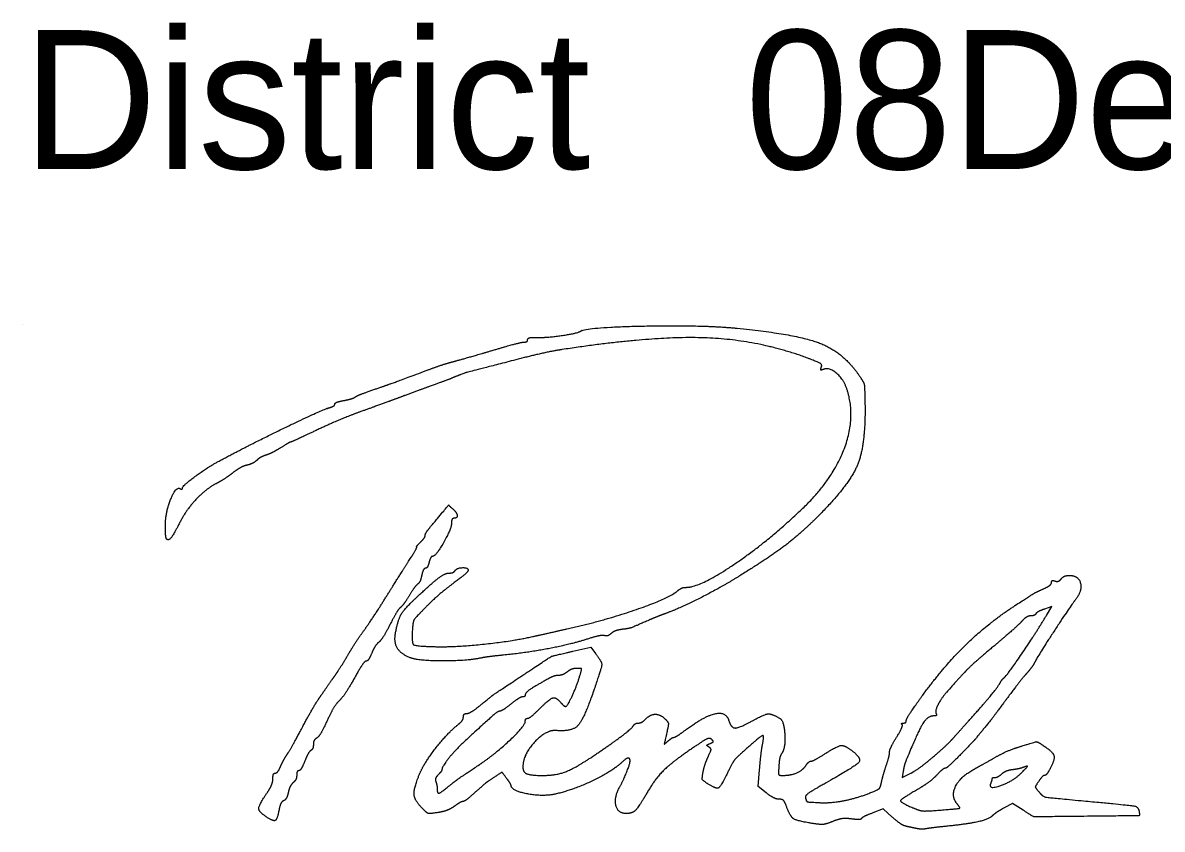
# Model space of a CAD drawing. Extents: x 44.2 to 78.2, y 4.5 to 26.5.
# Drawn here: x 69.585 to 70.733, y 6.404 to 7.217 of the extents above; entities that cross this region are included whole.
import ezdxf

# ---------------------------------------------------------------- set-up
doc = ezdxf.new("R2010")
doc.units = 0
for name, color, linetype in [('Default', 7, 'Continuous'), ('SH_Data', 7, 'Continuous'), ('SH_Text', 7, 'Continuous')]:
    doc.layers.add(name, color=color, linetype=linetype)

msp = doc.modelspace()

# ---------------------------------------------------------------- linework, layer by layer
at = {"layer": 'Default'}
for points in [[(70.6165, 6.6199), (70.6219, 6.6288), (70.6146, 6.6263)], [(70.1392, 6.5838), (70.1572, 6.5878), (70.1619, 6.5816)], [(70.3341, 6.4409), (70.3258, 6.4473), (70.3273, 6.4643)], [(70.4722, 6.4629), (70.4711, 6.4565), (70.4798, 6.4609)], [(70.4611, 6.4166), (70.4519, 6.4249), (70.4414, 6.4208)], [(70.593, 6.4236), (70.5823, 6.4304), (70.5739, 6.4259)]]:
    msp.add_lwpolyline(points, dxfattribs=at)
for points in [[(70.1026, 6.9001), (70.1122, 6.8998), (70.1432, 6.9042), (70.1466, 6.9063)], [(70.1466, 6.9063), (70.1534, 6.9105), (70.2704, 6.9128), (70.3048, 6.9094)], [(70.3048, 6.9094), (70.3641, 6.9036), (70.4116, 6.8853), (70.4274, 6.8622)], [(70.0569, 6.8867), (70.073, 6.8915), (70.0878, 6.8954), (70.0899, 6.8954)], [(70.0899, 6.8954), (70.0919, 6.8954), (70.0936, 6.8965), (70.0936, 6.8979)], [(70.0936, 6.8979), (70.0936, 6.8993), (70.0977, 6.9003), (70.1026, 6.9001)], [(70.3773, 6.8787), (70.3268, 6.8977), (70.2188, 6.9017), (70.1284, 6.8879)], [(70.018, 6.8756), (70.0233, 6.877), (70.0408, 6.882), (70.0569, 6.8867)], [(70.1284, 6.8879), (70.1192, 6.8865), (70.0992, 6.8821), (70.084, 6.8782)], [(69.994, 6.8677), (70.0019, 6.8707), (70.0127, 6.8742), (70.018, 6.8756)], [(70.084, 6.8782), (70.033, 6.865), (70.0287, 6.8638), (70.018, 6.8594)], [(70.3896, 6.87), (70.3906, 6.8726), (70.3871, 6.875), (70.3773, 6.8787)], [(70.392, 6.868), (70.3894, 6.867), (70.3887, 6.8676), (70.3896, 6.87)], [(70.4154, 6.8481), (70.4122, 6.8578), (70.3977, 6.8702), (70.392, 6.868)], [(69.9376, 6.8472), (69.9523, 6.8523), (69.9588, 6.8546), (69.994, 6.8677)], [(70.018, 6.8594), (70.0154, 6.8583), (70.0051, 6.8545), (69.9952, 6.8509)], [(70.4274, 6.8622), (70.4324, 6.855), (70.4333, 6.8507), (70.4336, 6.8328)], [(69.9196, 6.84), (69.9209, 6.841), (69.929, 6.8442), (69.9376, 6.8472)], [(69.9952, 6.8509), (69.9853, 6.8473), (69.9702, 6.8417), (69.9616, 6.8385)], [(70.3699, 6.7269), (70.4009, 6.7563), (70.4247, 6.8198), (70.4154, 6.8481)], [(69.8992, 6.8329), (69.8992, 6.834), (69.9033, 6.8356), (69.9082, 6.8365)], [(69.9082, 6.8365), (69.9132, 6.8375), (69.9183, 6.839), (69.9196, 6.84)], [(69.9616, 6.8385), (69.953, 6.8353), (69.9368, 6.8294), (69.9256, 6.8254)], [(69.7816, 6.775), (69.8118, 6.7912), (69.8854, 6.8269), (69.8938, 6.8293)], [(69.9256, 6.8254), (69.9144, 6.8214), (69.894, 6.8128), (69.8804, 6.8064)], [(69.8938, 6.8293), (69.8968, 6.8302), (69.8992, 6.8318), (69.8992, 6.8329)], [(70.4336, 6.8328), (70.4343, 6.792), (70.4182, 6.7523), (70.3888, 6.7224)], [(69.8804, 6.8064), (69.8667, 6.7999), (69.8551, 6.7946), (69.8545, 6.7946)], [(69.8446, 6.7889), (69.8396, 6.7858), (69.833, 6.7825), (69.8297, 6.7814)], [(69.8545, 6.7946), (69.854, 6.7946), (69.8495, 6.792), (69.8446, 6.7889)], [(69.8206, 6.7763), (69.8188, 6.7745), (69.8144, 6.7723), (69.8108, 6.7714)], [(69.8297, 6.7814), (69.8265, 6.7804), (69.8224, 6.7781), (69.8206, 6.7763)], [(69.7456, 6.7484), (69.7456, 6.7505), (69.771, 6.7693), (69.7816, 6.775)], [(69.8108, 6.7714), (69.8073, 6.7706), (69.8006, 6.7669), (69.796, 6.7634)], [(69.7801, 6.753), (69.7697, 6.7477), (69.7498, 6.7268), (69.7436, 6.7147)], [(69.796, 6.7634), (69.7914, 6.7598), (69.7842, 6.7551), (69.7801, 6.753)], [(69.7284, 6.7105), (69.7285, 6.7237), (69.7392, 6.7503), (69.7433, 6.7477)], [(69.7433, 6.7477), (69.7446, 6.7469), (69.7456, 6.7472), (69.7456, 6.7484)], [(69.9958, 6.7094), (70.0144, 6.7316), (70.0137, 6.731), (70.0177, 6.7276)], [(70.0177, 6.7276), (70.022, 6.7241), (70.023, 6.7178), (70.0192, 6.7178)], [(70.2532, 6.6482), (70.2673, 6.6482), (70.3354, 6.6941), (70.3699, 6.7269)], [(70.3888, 6.7224), (70.3702, 6.7035), (70.3378, 6.6786), (70.3073, 6.6598)], [(69.7298, 6.6968), (69.729, 6.6976), (69.7284, 6.7038), (69.7284, 6.7105)], [(69.7436, 6.7147), (69.737, 6.7018), (69.7317, 6.6949), (69.7298, 6.6968)], [(69.9904, 6.7008), (69.9904, 6.702), (69.9928, 6.7059), (69.9958, 6.7094)], [(70.0168, 6.7127), (70.0168, 6.7072), (70.0009, 6.6794), (69.9977, 6.6794)], [(70.0192, 6.7178), (70.0179, 6.7178), (70.0168, 6.7155), (70.0168, 6.7127)], [(69.9856, 6.6938), (69.9883, 6.6964), (69.9904, 6.6996), (69.9904, 6.7008)], [(69.9729, 6.6733), (69.9784, 6.6819), (69.9824, 6.689), (69.9819, 6.689)], [(69.9819, 6.689), (69.9813, 6.689), (69.983, 6.6912), (69.9856, 6.6938)], [(69.9508, 6.6383), (69.9574, 6.649), (69.9673, 6.6647), (69.9729, 6.6733)], [(69.9942, 6.6734), (69.9934, 6.6701), (69.9917, 6.6674), (69.9906, 6.6674)], [(69.9977, 6.6794), (69.9966, 6.6794), (69.9951, 6.6767), (69.9942, 6.6734)], [(69.982, 6.6384), (69.9977, 6.6531), (70.0105, 6.6626), (70.0144, 6.6626)], [(69.9906, 6.6674), (69.9894, 6.6674), (69.9877, 6.6642), (69.9868, 6.6602)], [(70.0144, 6.6626), (70.0169, 6.6626), (70.0196, 6.6637), (70.0204, 6.665)], [(70.0336, 6.6654), (70.0336, 6.6642), (70.0269, 6.6583), (70.0186, 6.6522)], [(70.0204, 6.665), (70.0222, 6.6679), (70.0336, 6.6682), (70.0336, 6.6654)], [(69.9829, 6.6516), (69.9817, 6.6508), (69.9778, 6.6457), (69.9745, 6.6402)], [(69.9868, 6.6602), (69.986, 6.6563), (69.9842, 6.6524), (69.9829, 6.6516)], [(70.0186, 6.6522), (70.0104, 6.6461), (69.9979, 6.6353), (69.9908, 6.6281)], [(70.3073, 6.6598), (70.2882, 6.6479), (70.2469, 6.627), (70.2328, 6.6219)], [(70.6138, 6.6468), (70.6181, 6.6488), (70.6216, 6.6516), (70.6216, 6.6531)], [(70.6216, 6.6531), (70.6216, 6.6547), (70.6232, 6.6553), (70.625, 6.6546)], [(70.625, 6.6546), (70.6269, 6.6539), (70.6298, 6.6548), (70.6313, 6.6567)], [(70.6313, 6.6567), (70.6329, 6.6586), (70.6366, 6.6602), (70.6395, 6.6602)], [(70.6395, 6.6602), (70.649, 6.6602), (70.6527, 6.6441), (70.6453, 6.6352)], [(69.9291, 6.6054), (69.9344, 6.6129), (69.9442, 6.6277), (69.9508, 6.6383)], [(69.9607, 6.6038), (69.9634, 6.6168), (69.9696, 6.6268), (69.982, 6.6384)], [(69.9745, 6.6402), (69.9711, 6.6347), (69.9669, 6.6291), (69.9653, 6.6278)], [(70.1332, 6.6063), (70.1701, 6.6145), (70.2364, 6.6373), (70.245, 6.6449)], [(70.245, 6.6449), (70.2471, 6.6467), (70.2508, 6.6482), (70.2532, 6.6482)], [(70.5848, 6.6298), (70.6038, 6.6421), (70.6056, 6.6431), (70.6138, 6.6468)], [(69.9653, 6.6278), (69.9636, 6.6264), (69.959, 6.6188), (69.9549, 6.6108)], [(69.9908, 6.6281), (69.9801, 6.6172), (69.9779, 6.6135), (69.9774, 6.6053)], [(70.4902, 6.5373), (70.5125, 6.5681), (70.5575, 6.6121), (70.5848, 6.6298)], [(70.6453, 6.6352), (70.6412, 6.6301), (70.6083, 6.5797), (70.6052, 6.5735)], [(70.2172, 6.6157), (70.2001, 6.6082), (70.1952, 6.6065), (70.1886, 6.6058)], [(70.2328, 6.6219), (70.2282, 6.6202), (70.2212, 6.6174), (70.2172, 6.6157)], [(70.5737, 6.557), (70.5765, 6.5589), (70.6048, 6.6004), (70.6165, 6.6199)], [(70.6005, 6.6194), (70.5984, 6.6194), (70.5944, 6.617), (70.5917, 6.614)], [(70.6059, 6.6216), (70.6051, 6.6204), (70.6027, 6.6194), (70.6005, 6.6194)], [(70.6146, 6.6263), (70.6105, 6.6249), (70.6066, 6.6227), (70.6059, 6.6216)], [(69.9123, 6.5798), (69.9162, 6.5864), (69.9237, 6.5979), (69.9291, 6.6054)], [(69.9549, 6.6108), (69.9509, 6.6028), (69.9458, 6.5948), (69.9437, 6.593)], [(69.976, 6.577), (69.9656, 6.5809), (69.9585, 6.5933), (69.9607, 6.6038)], [(69.9774, 6.6053), (69.9766, 6.5918), (69.9806, 6.5889), (70.0012, 6.5884)], [(70.0996, 6.5988), (70.1075, 6.6005), (70.1227, 6.6039), (70.1332, 6.6063)], [(70.1886, 6.6058), (70.1847, 6.6053), (70.1799, 6.6035), (70.1778, 6.6017)], [(70.5917, 6.614), (70.589, 6.611), (70.5766, 6.6), (70.564, 6.5894)], [(69.9437, 6.593), (69.9415, 6.5912), (69.9382, 6.5862), (69.9364, 6.5818)], [(70.0012, 6.5884), (70.0205, 6.5879), (70.0783, 6.594), (70.0996, 6.5988)], [(70.153, 6.5958), (70.1365, 6.5905), (70.0915, 6.582), (70.0677, 6.5797)], [(70.171, 6.5995), (70.1693, 6.6001), (70.1612, 6.5984), (70.153, 6.5958)], [(70.1778, 6.6017), (70.1757, 6.5999), (70.1727, 6.5989), (70.171, 6.5995)], [(69.9364, 6.5818), (69.9346, 6.5774), (69.932, 6.5738), (69.9307, 6.5738)], [(70.0852, 6.5573), (70.1169, 6.5784), (70.1183, 6.579), (70.1392, 6.5838)], [(70.1619, 6.5816), (70.1685, 6.5729), (70.1683, 6.568), (70.1606, 6.5454)], [(70.564, 6.5894), (70.5444, 6.5729), (70.5327, 6.5615), (70.516, 6.5426)], [(69.8993, 6.5591), (69.9026, 6.5639), (69.9085, 6.5732), (69.9123, 6.5798)], [(69.9307, 6.5738), (69.9294, 6.5738), (69.924, 6.5659), (69.9187, 6.5562)], [(70.0473, 6.5771), (70.0335, 6.574), (69.984, 6.574), (69.976, 6.577)], [(70.0677, 6.5797), (70.0593, 6.5789), (70.0501, 6.5777), (70.0473, 6.5771)], [(70.6052, 6.5735), (70.6034, 6.5701), (70.5995, 6.5646), (70.5965, 6.5614)], [(69.8858, 6.5399), (69.8899, 6.5458), (69.8959, 6.5544), (69.8993, 6.5591)], [(70.1246, 6.5594), (70.1224, 6.5594), (70.118, 6.558), (70.1149, 6.5563)], [(70.1334, 6.5629), (70.1308, 6.561), (70.1269, 6.5594), (70.1246, 6.5594)], [(70.1319, 6.5282), (70.1337, 6.5282), (70.1434, 6.5493), (70.1465, 6.56)], [(70.1432, 6.5665), (70.1404, 6.5665), (70.1359, 6.5649), (70.1334, 6.5629)], [(70.1465, 6.56), (70.1482, 6.5658), (70.1478, 6.5666), (70.1432, 6.5665)], [(70.5965, 6.5614), (70.5935, 6.5582), (70.5846, 6.5468), (70.5767, 6.5362)], [(69.9187, 6.5562), (69.9133, 6.5466), (69.9066, 6.5366), (69.9038, 6.534)], [(70.046, 6.5294), (70.0597, 6.5405), (70.0577, 6.5391), (70.0852, 6.5573)], [(70.1149, 6.5563), (70.1005, 6.5483), (70.0912, 6.5419), (70.0912, 6.54)], [(70.5385, 6.514), (70.5539, 6.5312), (70.5674, 6.5475), (70.5698, 6.5518)], [(70.5698, 6.5518), (70.571, 6.554), (70.5728, 6.5563), (70.5737, 6.557)], [(69.8669, 6.5078), (69.8732, 6.5197), (69.8817, 6.5341), (69.8858, 6.5399)], [(70.0886, 6.5378), (70.0871, 6.5378), (70.0818, 6.5346), (70.0768, 6.5306)], [(70.0912, 6.54), (70.0912, 6.5388), (70.09, 6.5378), (70.0886, 6.5378)], [(70.1056, 6.5258), (70.1157, 6.5359), (70.1223, 6.5377), (70.1272, 6.5318)], [(70.1606, 6.5454), (70.1504, 6.5155), (70.1384, 6.5025), (70.1224, 6.5038)], [(70.4752, 6.514), (70.4752, 6.5154), (70.482, 6.5259), (70.4902, 6.5373)], [(70.516, 6.5426), (70.5102, 6.536), (70.5039, 6.5231), (70.5053, 6.5208)], [(70.5767, 6.5362), (70.5688, 6.5255), (70.5612, 6.5153), (70.5597, 6.5135)], [(69.9038, 6.534), (69.901, 6.5315), (69.8954, 6.5224), (69.8915, 6.5138)], [(70.0657, 6.5234), (70.0638, 6.5234), (70.0553, 6.5161), (70.03, 6.4929)], [(70.0322, 6.521), (70.034, 6.521), (70.0403, 6.5248), (70.046, 6.5294)], [(70.0768, 6.5306), (70.0718, 6.5266), (70.0668, 6.5234), (70.0657, 6.5234)], [(70.0936, 6.5162), (70.0949, 6.5162), (70.1003, 6.5205), (70.1056, 6.5258)], [(70.1272, 6.5318), (70.1289, 6.5298), (70.1309, 6.5282), (70.1319, 6.5282)], [(69.8915, 6.5138), (69.8876, 6.5052), (69.8828, 6.4973), (69.881, 6.4963)], [(70.0234, 6.5098), (70.0264, 6.5122), (70.0288, 6.5157), (70.0288, 6.5176)], [(70.0288, 6.5176), (70.0288, 6.5194), (70.0303, 6.521), (70.0322, 6.521)], [(70.0451, 6.4696), (70.0607, 6.48), (70.0912, 6.5088), (70.0912, 6.5131)], [(70.0912, 6.5131), (70.0912, 6.5148), (70.0923, 6.5162), (70.0936, 6.5162)], [(70.2052, 6.5114), (70.207, 6.5114), (70.2102, 6.5131), (70.2124, 6.5153)], [(70.2124, 6.5153), (70.2173, 6.5203), (70.2273, 6.5203), (70.2323, 6.5154)], [(70.2323, 6.5154), (70.2354, 6.5122), (70.2356, 6.5097), (70.2336, 6.5006)], [(70.2504, 6.5027), (70.2706, 6.5179), (70.2933, 6.5235), (70.2963, 6.514)], [(70.2963, 6.514), (70.2987, 6.5065), (70.3068, 6.5063), (70.3201, 6.5137)], [(70.3201, 6.5137), (70.3321, 6.5203), (70.3393, 6.521), (70.3475, 6.5164)], [(70.3475, 6.5164), (70.3519, 6.514), (70.3536, 6.486), (70.3497, 6.4808)], [(70.4724, 6.5114), (70.474, 6.5114), (70.4752, 6.5125), (70.4752, 6.514)], [(70.5031, 6.5186), (70.4968, 6.5186), (70.4872, 6.5034), (70.4752, 6.4742)], [(70.5053, 6.5208), (70.5061, 6.5196), (70.5051, 6.5186), (70.5031, 6.5186)], [(70.5229, 6.4966), (70.526, 6.5001), (70.5331, 6.508), (70.5385, 6.514)], [(70.5597, 6.5135), (70.5464, 6.4971), (70.5419, 6.4919), (70.53, 6.4797)], [(69.8514, 6.4802), (69.8536, 6.4835), (69.8606, 6.4959), (69.8669, 6.5078)], [(69.9853, 6.4615), (69.9898, 6.472), (70.013, 6.5014), (70.0234, 6.5098)], [(70.1224, 6.5038), (70.112, 6.5047), (70.0888, 6.4793), (70.0888, 6.4671)], [(70.1572, 6.4765), (70.1758, 6.4889), (70.1982, 6.5056), (70.1999, 6.5083)], [(70.1999, 6.5083), (70.201, 6.51), (70.2033, 6.5114), (70.2052, 6.5114)], [(70.2336, 6.5006), (70.2312, 6.4903), (70.2313, 6.4899), (70.2351, 6.4933)], [(70.241, 6.497), (70.2419, 6.497), (70.2462, 6.4996), (70.2504, 6.5027)], [(70.4654, 6.4971), (70.4693, 6.5034), (70.4718, 6.5092), (70.471, 6.51)], [(70.471, 6.51), (70.4703, 6.5107), (70.4709, 6.5114), (70.4724, 6.5114)], [(69.8776, 6.4898), (69.8776, 6.4873), (69.8765, 6.4846), (69.8751, 6.4837)], [(69.881, 6.4963), (69.8791, 6.4952), (69.8776, 6.4923), (69.8776, 6.4898)], [(70.03, 6.4929), (70.0209, 6.4845), (70.0072, 6.4674), (70.0072, 6.4644)], [(70.2351, 6.4933), (70.2374, 6.4953), (70.24, 6.497), (70.241, 6.497)], [(70.2791, 6.4949), (70.2772, 6.4967), (70.2713, 6.494), (70.2589, 6.4855)], [(70.2762, 6.4873), (70.274, 6.4886), (70.2743, 6.4895), (70.2774, 6.4907)], [(70.2774, 6.4907), (70.2804, 6.4919), (70.2809, 6.4931), (70.2791, 6.4949)], [(70.3202, 6.4909), (70.3042, 6.4768), (70.3005, 6.4724), (70.295, 6.4611)], [(70.3302, 6.4892), (70.3321, 6.4986), (70.3295, 6.4991), (70.3202, 6.4909)], [(70.3273, 6.4643), (70.3281, 6.4737), (70.3294, 6.4849), (70.3302, 6.4892)], [(70.4584, 6.4823), (70.4584, 6.4842), (70.4616, 6.4908), (70.4654, 6.4971)], [(70.5028, 6.4777), (70.5107, 6.4845), (70.5198, 6.493), (70.5229, 6.4966)], [(70.5921, 6.4884), (70.6062, 6.4926), (70.6073, 6.4927), (70.6132, 6.4888)], [(69.8445, 6.4676), (69.8461, 6.4712), (69.8492, 6.4769), (69.8514, 6.4802)], [(69.8751, 6.4837), (69.8737, 6.4829), (69.8709, 6.478), (69.8689, 6.4728)], [(70.2589, 6.4855), (70.2391, 6.472), (70.2219, 6.455), (70.2136, 6.4406)], [(70.2704, 6.4618), (70.2712, 6.466), (70.2735, 6.473), (70.2755, 6.4774)], [(70.2755, 6.4774), (70.2784, 6.4837), (70.2785, 6.4858), (70.2762, 6.4873)], [(70.3497, 6.4808), (70.3484, 6.4791), (70.3471, 6.4735), (70.3468, 6.4682)], [(70.3793, 6.473), (70.3805, 6.473), (70.3866, 6.4762), (70.3928, 6.4802)], [(70.421, 6.4832), (70.4307, 6.4756), (70.4239, 6.4676), (70.3923, 6.4499)], [(70.3928, 6.4802), (70.4058, 6.4884), (70.4133, 6.4892), (70.421, 6.4832)], [(70.4549, 6.4682), (70.4569, 6.4741), (70.4584, 6.4805), (70.4584, 6.4823)], [(70.4798, 6.4609), (70.4845, 6.4633), (70.4949, 6.4709), (70.5028, 6.4777)], [(70.53, 6.4797), (70.5225, 6.4721), (70.5155, 6.4658), (70.5144, 6.4658)], [(70.5628, 6.4757), (70.5707, 6.4803), (70.5839, 6.486), (70.5921, 6.4884)], [(70.6132, 6.4888), (70.6228, 6.4825), (70.6252, 6.4751), (70.6206, 6.4661)], [(69.8393, 6.461), (69.8406, 6.461), (69.843, 6.464), (69.8445, 6.4676)], [(69.8689, 6.4728), (69.8668, 6.4676), (69.8641, 6.4634), (69.863, 6.4634)], [(70.0136, 6.4473), (70.0212, 6.4534), (70.0264, 6.4571), (70.0451, 6.4696)], [(70.0888, 6.4671), (70.0888, 6.4619), (70.0966, 6.4586), (70.1088, 6.4586)], [(70.1088, 6.4586), (70.1218, 6.4586), (70.1409, 6.4657), (70.1572, 6.4765)], [(70.1892, 6.4724), (70.1796, 6.4632), (70.1409, 6.4444), (70.1224, 6.44)], [(70.1862, 6.4466), (70.1904, 6.4543), (70.1968, 6.4705), (70.1968, 6.4733)], [(70.1968, 6.4733), (70.1968, 6.4763), (70.1929, 6.4759), (70.1892, 6.4724)], [(70.3468, 6.4682), (70.3463, 6.4606), (70.3469, 6.4586), (70.3501, 6.4586)], [(70.3501, 6.4586), (70.3584, 6.4586), (70.3704, 6.4634), (70.3737, 6.4681)], [(70.3737, 6.4681), (70.3755, 6.4708), (70.3781, 6.473), (70.3793, 6.473)], [(70.4501, 6.4511), (70.4508, 6.4546), (70.453, 6.4623), (70.4549, 6.4682)], [(70.4752, 6.4742), (70.4741, 6.4716), (70.4727, 6.4665), (70.4722, 6.4629)], [(70.5433, 6.4647), (70.5461, 6.4663), (70.5549, 6.4712), (70.5628, 6.4757)], [(70.594, 6.467), (70.5914, 6.466), (70.5861, 6.4648), (70.5822, 6.4643)], [(70.5916, 6.4615), (70.5971, 6.4671), (70.5977, 6.4684), (70.594, 6.467)], [(70.6206, 6.4661), (70.6184, 6.462), (70.6158, 6.4586), (70.6146, 6.4586)], [(69.831, 6.4411), (69.8342, 6.4458), (69.8368, 6.4522), (69.8368, 6.4553)], [(69.8368, 6.4553), (69.8368, 6.4584), (69.8379, 6.461), (69.8393, 6.461)], [(69.8608, 6.4589), (69.8608, 6.4564), (69.8593, 6.4531), (69.8574, 6.4515)], [(69.863, 6.4634), (69.8618, 6.4634), (69.8608, 6.4614), (69.8608, 6.4589)], [(69.987, 6.4258), (69.9794, 6.4334), (69.9788, 6.4462), (69.9853, 6.4615)], [(70.0035, 6.4593), (70.0014, 6.4573), (70.0003, 6.454), (70.0011, 6.4521)], [(70.0072, 6.4644), (70.0072, 6.4637), (70.0055, 6.4614), (70.0035, 6.4593)], [(70.0609, 6.4574), (70.0527, 6.452), (70.0502, 6.45), (70.0389, 6.44)], [(70.0722, 6.456), (70.0678, 6.4618), (70.0677, 6.4618), (70.0609, 6.4574)], [(70.0768, 6.4487), (70.0767, 6.4495), (70.0747, 6.4528), (70.0722, 6.456)], [(70.275, 6.4503), (70.27, 6.4535), (70.2693, 6.4555), (70.2704, 6.4618)], [(70.295, 6.4611), (70.2883, 6.4473), (70.2835, 6.4447), (70.275, 6.4503)], [(70.5058, 6.4588), (70.5022, 6.455), (70.4941, 6.4489), (70.4878, 6.4452)], [(70.5144, 6.4658), (70.5133, 6.4658), (70.5094, 6.4627), (70.5058, 6.4588)], [(70.5262, 6.4303), (70.5201, 6.4378), (70.5299, 6.4575), (70.5433, 6.4647)], [(70.5602, 6.4504), (70.5577, 6.4439), (70.5831, 6.4529), (70.5916, 6.4615)], [(70.5616, 6.4552), (70.5616, 6.4546), (70.561, 6.4525), (70.5602, 6.4504)], [(70.5644, 6.4562), (70.5629, 6.4562), (70.5616, 6.4557), (70.5616, 6.4552)], [(70.5712, 6.4598), (70.569, 6.4578), (70.566, 6.4562), (70.5644, 6.4562)], [(70.5822, 6.4643), (70.5783, 6.4638), (70.5734, 6.4618), (70.5712, 6.4598)], [(70.6146, 6.4586), (70.6135, 6.4586), (70.6109, 6.456), (70.6088, 6.4528)], [(69.8574, 6.4515), (69.8555, 6.4499), (69.8532, 6.4454), (69.8523, 6.4415)], [(70.0011, 6.4521), (70.0018, 6.4502), (70.0024, 6.4471), (70.0024, 6.4452)], [(70.0024, 6.4452), (70.0024, 6.4403), (70.0058, 6.441), (70.0136, 6.4473)], [(70.1224, 6.44), (70.1095, 6.4369), (70.077, 6.4431), (70.0768, 6.4487)], [(70.193, 6.4202), (70.1846, 6.4202), (70.1805, 6.436), (70.1862, 6.4466)], [(70.3923, 6.4499), (70.379, 6.4425), (70.3728, 6.4377), (70.3737, 6.4355)], [(70.4375, 6.4405), (70.4462, 6.4439), (70.4492, 6.4463), (70.4501, 6.4511)], [(70.4878, 6.4452), (70.4699, 6.4348), (70.4689, 6.4315), (70.4818, 6.426)], [(70.6088, 6.4528), (70.6052, 6.4474), (70.6053, 6.4465), (70.6091, 6.4418)], [(69.8293, 6.4174), (69.8223, 6.4222), (69.8228, 6.429), (69.831, 6.4411)], [(69.8476, 6.4331), (69.8459, 6.4324), (69.8438, 6.4283), (69.843, 6.4239)], [(69.8523, 6.4415), (69.8515, 6.4375), (69.8493, 6.4337), (69.8476, 6.4331)], [(70.0282, 6.4322), (70.0271, 6.4322), (70.0233, 6.4301), (70.0197, 6.4275)], [(70.0389, 6.44), (70.0341, 6.4357), (70.0293, 6.4322), (70.0282, 6.4322)], [(70.2136, 6.4406), (70.2054, 6.4265), (70.1991, 6.4202), (70.193, 6.4202)], [(70.3472, 6.4346), (70.3446, 6.4346), (70.3387, 6.4374), (70.3341, 6.4409)], [(70.3547, 6.4268), (70.3528, 6.432), (70.3503, 6.4346), (70.3472, 6.4346)], [(70.3737, 6.4355), (70.375, 6.4321), (70.3757, 6.4318), (70.3876, 6.4312)], [(70.3876, 6.4312), (70.3981, 6.4305), (70.4243, 6.4354), (70.4375, 6.4405)], [(70.6091, 6.4418), (70.6128, 6.4373), (70.6177, 6.4363), (70.6516, 6.4332)], [(70.6516, 6.4332), (70.7007, 6.4286), (70.709, 6.4271), (70.7099, 6.4223)], [(69.843, 6.4239), (69.8412, 6.4141), (69.837, 6.4121), (69.8293, 6.4174)], [(70.0032, 6.4212), (69.9945, 6.4198), (69.9923, 6.4205), (69.987, 6.4258)], [(70.0197, 6.4275), (70.0161, 6.4249), (70.0087, 6.422), (70.0032, 6.4212)], [(70.38, 6.4103), (70.365, 6.4127), (70.3582, 6.4171), (70.3547, 6.4268)], [(70.4414, 6.4208), (70.4356, 6.4186), (70.4305, 6.416), (70.4301, 6.4151)], [(70.4818, 6.426), (70.4886, 6.4231), (70.4951, 6.4225), (70.5086, 6.4236)], [(70.5086, 6.4236), (70.5281, 6.4251), (70.5299, 6.4258), (70.5262, 6.4303)], [(70.5739, 6.4259), (70.5693, 6.4234), (70.5641, 6.4199), (70.5622, 6.4181)], [(70.6396, 6.4172), (70.6039, 6.4168), (70.6035, 6.4169), (70.593, 6.4236)], [(70.7099, 6.4223), (70.7107, 6.4181), (70.7088, 6.4179), (70.6396, 6.4172)], [(70.4011, 6.4122), (70.3942, 6.4094), (70.3886, 6.4089), (70.38, 6.4103)], [(70.42, 6.4147), (70.4143, 6.4155), (70.4069, 6.4145), (70.4011, 6.4122)], [(70.4301, 6.4151), (70.4297, 6.4142), (70.4252, 6.414), (70.42, 6.4147)], [(70.4758, 6.4071), (70.4727, 6.4078), (70.4662, 6.412), (70.4611, 6.4166)], [(70.5622, 6.4181), (70.5585, 6.4143), (70.537, 6.4095), (70.5136, 6.4071)], [(70.486, 6.405), (70.4834, 6.4055), (70.4788, 6.4065), (70.4758, 6.4071)], [(70.4944, 6.4047), (70.4924, 6.4043), (70.4887, 6.4044), (70.486, 6.405)], [(70.5136, 6.4071), (70.505, 6.4062), (70.4964, 6.4051), (70.4944, 6.4047)]]:
    msp.add_open_spline(points, degree=2, dxfattribs=at)
at = {"layer": 'SH_Data'}
msp.add_line((69.5847, 6.9127), (69.5847, 6.9127), dxfattribs=at)
msp.add_line((69.5847, 6.9127), (69.5847, 6.9127), dxfattribs=at)

# ---------------------------------------------------------------- texts
at = {"layer": 'SH_Text'}
for s in ['District       Deputy Director', '              08']:
    msp.add_text(s, height=0.14, dxfattribs=at).set_placement((69.5847, 7.0699))

doc.saveas('drawing.dxf')
